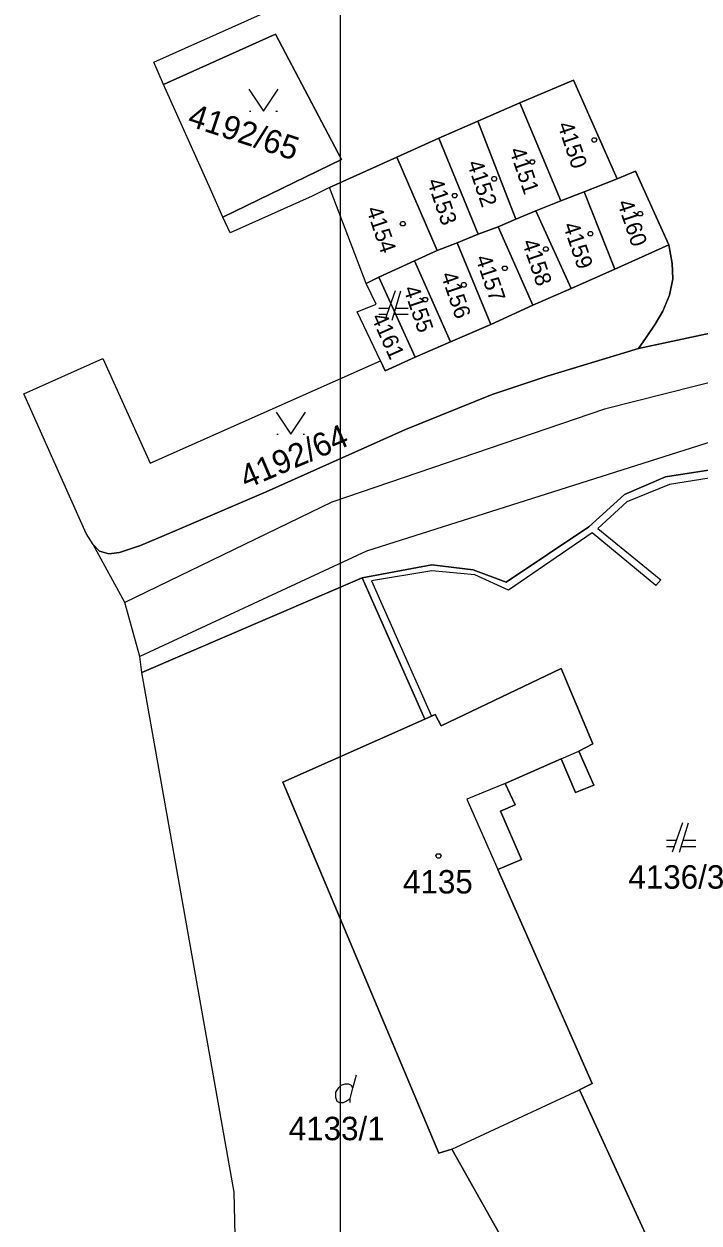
# Model space of a CAD drawing. Extents: x -263587 to -261993, y -1238795 to -1236748.
# Drawn here: x -263013.6 to -262967.6, y -1237873.1 to -1237791.2 of the extents above; entities that cross this region are included whole.
import ezdxf

# ---------------------------------------------------------------- set-up
doc = ezdxf.new("R2010")
doc.units = 0
doc.layers.add('Vrstva 1', color=7, linetype='Continuous')
doc.layers.add('Vrstva 51', color=7, linetype='Continuous')

msp = doc.modelspace()

# ---------------------------------------------------------------- linework, layer by layer
at = {"layer": 'Vrstva 1'}
for p, q in [((-263004.76, -1237793.79), (-262997.27, -1237790.45)), ((-263004.09, -1237795.31), (-262996.45, -1237791.89)), ((-262996.45, -1237791.89), (-263004.09, -1237795.31)), ((-262996.45, -1237791.89), (-262991.95, -1237800.44)), ((-262991.95, -1237800.44), (-262996.45, -1237791.89)), ((-263004.09, -1237795.31), (-263004.76, -1237793.79)), ((-262979.78, -1237796.57), (-262976.13, -1237795.03)), ((-262976.13, -1237795.03), (-262979.78, -1237796.57)), ((-262976.13, -1237795.03), (-262973.13, -1237801.75)), ((-262973.13, -1237801.75), (-262976.13, -1237795.03)), ((-263000.89, -1237802.47), (-263004.09, -1237795.31)), ((-262982.64, -1237797.83), (-262979.78, -1237796.57)), ((-262979.78, -1237796.57), (-262982.64, -1237797.83)), ((-262979.78, -1237796.57), (-262976.98, -1237803.27)), ((-262976.98, -1237803.27), (-262979.78, -1237796.57)), ((-262998.23, -1237797.13), (-262998.13, -1237797.13)), ((-262996.43, -1237797.13), (-262996.33, -1237797.13)), ((-262985.3, -1237798.99), (-262982.64, -1237797.83)), ((-262982.64, -1237797.83), (-262985.3, -1237798.99)), ((-262980.06, -1237804.52), (-262982.64, -1237797.83)), ((-262982.64, -1237797.83), (-262980.06, -1237804.52)), ((-262988.17, -1237800.27), (-262985.3, -1237798.99)), ((-262985.3, -1237798.99), (-262988.17, -1237800.27)), ((-262982.63, -1237805.53), (-262985.3, -1237798.99)), ((-262985.3, -1237798.99), (-262982.63, -1237805.53)), ((-262991.95, -1237800.44), (-263000.04, -1237804.37)), ((-263000.04, -1237804.37), (-262991.95, -1237800.44)), ((-262992.77, -1237802.36), (-262988.17, -1237800.27)), ((-262988.17, -1237800.27), (-262992.77, -1237802.36)), ((-262985.43, -1237806.66), (-262988.17, -1237800.27)), ((-262988.17, -1237800.27), (-262985.43, -1237806.66)), ((-262973.13, -1237801.75), (-262971.9, -1237801.23)), ((-262971.9, -1237801.23), (-262973.13, -1237801.75)), ((-262971.9, -1237801.23), (-262969.62, -1237806.27)), ((-262969.62, -1237806.27), (-262971.9, -1237801.23)), ((-263000.04, -1237804.37), (-263000.89, -1237802.47)), ((-262992.77, -1237802.36), (-262993.95, -1237802.95)), ((-262990.27, -1237808.9), (-262992.77, -1237802.36)), ((-262975.4, -1237802.64), (-262973.13, -1237801.75)), ((-262973.13, -1237801.75), (-262975.4, -1237802.64)), ((-262993.95, -1237802.95), (-262999.56, -1237805.45)), ((-262978.68, -1237803.95), (-262976.98, -1237803.27)), ((-262976.98, -1237803.27), (-262978.68, -1237803.95)), ((-262976.98, -1237803.27), (-262975.4, -1237802.64)), ((-262975.4, -1237802.64), (-262976.98, -1237803.27)), ((-262975.4, -1237802.64), (-262973.29, -1237807.93)), ((-262973.29, -1237807.93), (-262975.4, -1237802.64)), ((-262980.06, -1237804.52), (-262978.68, -1237803.95)), ((-262978.68, -1237803.95), (-262980.06, -1237804.52)), ((-262978.68, -1237803.95), (-262976.29, -1237809.24)), ((-262976.29, -1237809.24), (-262978.68, -1237803.95)), ((-262999.56, -1237805.45), (-263000.04, -1237804.37)), ((-262981.25, -1237805.03), (-262980.06, -1237804.52)), ((-262980.06, -1237804.52), (-262981.25, -1237805.03)), ((-262984.07, -1237806.14), (-262982.63, -1237805.53)), ((-262982.63, -1237805.53), (-262984.07, -1237806.14)), ((-262982.63, -1237805.53), (-262981.25, -1237805.03)), ((-262981.25, -1237805.03), (-262982.63, -1237805.53)), ((-262981.25, -1237805.03), (-262978.89, -1237810.4)), ((-262978.89, -1237810.4), (-262981.25, -1237805.03)), ((-262985.43, -1237806.66), (-262984.07, -1237806.14)), ((-262984.07, -1237806.14), (-262985.43, -1237806.66)), ((-262984.07, -1237806.14), (-262981.76, -1237811.7)), ((-262981.76, -1237811.7), (-262984.07, -1237806.14)), ((-262969.62, -1237806.27), (-262973.29, -1237807.93)), ((-262973.29, -1237807.93), (-262969.62, -1237806.27)), ((-262969.39, -1237807.55), (-262969.62, -1237806.27)), ((-262969.62, -1237806.27), (-262969.39, -1237807.55)), ((-262989.41, -1237808.48), (-262986.97, -1237807.36)), ((-262986.97, -1237807.36), (-262989.41, -1237808.48)), ((-262986.97, -1237807.36), (-262985.43, -1237806.66)), ((-262985.43, -1237806.66), (-262986.97, -1237807.36)), ((-262984.52, -1237812.89), (-262986.97, -1237807.36)), ((-262986.97, -1237807.36), (-262984.52, -1237812.89)), ((-262973.29, -1237807.93), (-262976.29, -1237809.24)), ((-262976.29, -1237809.24), (-262973.29, -1237807.93)), ((-262969.33, -1237808.6), (-262969.39, -1237807.55)), ((-262969.39, -1237807.55), (-262969.33, -1237808.6)), ((-262989.41, -1237808.48), (-262990.27, -1237808.9)), ((-262990.27, -1237808.9), (-262989.41, -1237808.48)), ((-262989.58, -1237810.31), (-262990.27, -1237808.9)), ((-262986.93, -1237813.93), (-262989.41, -1237808.48)), ((-262989.41, -1237808.48), (-262986.93, -1237813.93)), ((-262969.57, -1237809.7), (-262969.33, -1237808.6)), ((-262969.33, -1237808.6), (-262969.57, -1237809.7)), ((-262988.3, -1237809.41), (-262989, -1237811.41)), ((-262988.5, -1237811.41), (-262987.9, -1237809.41)), ((-262976.29, -1237809.24), (-262978.89, -1237810.4)), ((-262978.89, -1237810.4), (-262976.29, -1237809.24)), ((-262970.02, -1237810.81), (-262969.57, -1237809.7)), ((-262969.57, -1237809.7), (-262970.02, -1237810.81)), ((-262990.88, -1237810.85), (-262989.58, -1237810.31)), ((-262988.72, -1237810.61), (-262989.4, -1237810.61)), ((-262987.4, -1237810.61), (-262988.26, -1237810.61)), ((-262978.89, -1237810.4), (-262981.76, -1237811.7)), ((-262981.76, -1237811.7), (-262978.89, -1237810.4)), ((-262989.28, -1237814.19), (-262990.88, -1237810.85)), ((-262989.4, -1237811.01), (-262988.86, -1237811.01)), ((-262988.38, -1237811.01), (-262987.4, -1237811.01)), ((-262962.78, -1237811.44), (-262971.69, -1237813.34)), ((-262971.69, -1237813.34), (-262962.78, -1237811.44)), ((-262970.54, -1237811.68), (-262970.02, -1237810.81)), ((-262970.02, -1237810.81), (-262970.54, -1237811.68)), ((-262981.76, -1237811.7), (-262984.52, -1237812.89)), ((-262984.52, -1237812.89), (-262981.76, -1237811.7)), ((-262971.17, -1237812.59), (-262970.54, -1237811.68)), ((-262970.54, -1237811.68), (-262971.17, -1237812.59)), ((-262984.52, -1237812.89), (-262986.93, -1237813.93)), ((-262986.93, -1237813.93), (-262984.52, -1237812.89)), ((-262971.69, -1237813.34), (-262971.17, -1237812.59)), ((-262971.17, -1237812.59), (-262971.69, -1237813.34)), ((-262986.93, -1237813.93), (-262988.97, -1237814.88)), ((-262988.97, -1237814.88), (-262986.93, -1237813.93)), ((-262971.69, -1237813.34), (-262977.91, -1237815.24)), ((-262977.91, -1237815.24), (-262971.69, -1237813.34)), ((-263013.62, -1237816.45), (-263008.23, -1237814.03)), ((-263008.23, -1237814.03), (-263005.02, -1237821.19)), ((-263005.02, -1237821.19), (-262989.28, -1237814.19)), ((-262988.97, -1237814.88), (-262989.28, -1237814.19)), ((-262989.28, -1237814.19), (-262988.97, -1237814.88)), ((-262961.69, -1237814.36), (-262974.01, -1237817.5)), ((-262977.91, -1237815.24), (-262981.66, -1237816.49)), ((-262981.66, -1237816.49), (-262977.91, -1237815.24)), ((-263009.38, -1237825.99), (-263013.62, -1237816.45)), ((-262981.66, -1237816.49), (-262987.59, -1237818.88)), ((-262987.59, -1237818.88), (-262981.66, -1237816.49)), ((-262974.01, -1237817.5), (-262992.61, -1237823.84)), ((-262987.59, -1237818.88), (-262997.09, -1237823.13)), ((-262997.09, -1237823.13), (-262987.59, -1237818.88)), ((-262961.97, -1237818.2), (-262990.24, -1237827.18)), ((-262996.37, -1237819.2), (-262996.27, -1237819.2)), ((-262994.57, -1237819.2), (-262994.47, -1237819.2)), ((-262951.88, -1237819.28), (-262969.84, -1237822.12)), ((-262969.84, -1237822.12), (-262951.88, -1237819.28)), ((-262955.96, -1237820.42), (-262969.57, -1237822.64)), ((-262969.84, -1237822.12), (-262972.64, -1237823.32)), ((-262972.64, -1237823.32), (-262969.84, -1237822.12)), ((-262969.57, -1237822.64), (-262972.47, -1237823.83)), ((-262992.61, -1237823.84), (-263006.74, -1237830.7)), ((-262997.09, -1237823.13), (-263003.47, -1237825.88)), ((-263003.47, -1237825.88), (-262997.09, -1237823.13)), ((-262972.64, -1237823.32), (-262975.08, -1237825.53)), ((-262975.08, -1237825.53), (-262972.64, -1237823.32)), ((-262972.47, -1237823.83), (-262974.47, -1237825.64)), ((-263008.91, -1237826.74), (-263009.38, -1237825.99)), ((-263003.47, -1237825.88), (-263005.68, -1237826.8)), ((-263005.68, -1237826.8), (-263003.47, -1237825.88)), ((-262975.08, -1237825.53), (-262980.71, -1237829.31)), ((-262980.71, -1237829.31), (-262975.08, -1237825.53)), ((-262974.84, -1237825.94), (-262980.56, -1237829.86)), ((-262970.5, -1237829.54), (-262974.84, -1237825.94)), ((-262974.47, -1237825.64), (-262970.15, -1237829.14)), ((-263008.46, -1237827.19), (-263008.91, -1237826.74)), ((-263008.91, -1237826.74), (-263008.46, -1237827.19)), ((-263006.74, -1237830.7), (-263008.91, -1237826.74)), ((-263005.68, -1237826.8), (-263007.1, -1237827.29)), ((-263007.1, -1237827.29), (-263005.68, -1237826.8)), ((-263007.83, -1237827.37), (-263008.46, -1237827.19)), ((-263008.46, -1237827.19), (-263007.83, -1237827.37)), ((-263007.1, -1237827.29), (-263007.83, -1237827.37)), ((-263007.83, -1237827.37), (-263007.1, -1237827.29)), ((-262990.24, -1237827.18), (-263005.72, -1237834.39)), ((-262985.79, -1237828.13), (-262990.54, -1237829)), ((-262990.54, -1237829), (-262985.79, -1237828.13)), ((-262985.79, -1237828.53), (-262989.9, -1237829.22)), ((-262982.97, -1237828.46), (-262985.79, -1237828.13)), ((-262985.79, -1237828.13), (-262982.97, -1237828.46)), ((-262982.85, -1237828.81), (-262985.79, -1237828.53)), ((-262980.71, -1237829.31), (-262982.97, -1237828.46)), ((-262982.97, -1237828.46), (-262980.71, -1237829.31)), ((-263005.57, -1237835.48), (-262990.54, -1237829)), ((-262990.54, -1237829), (-263005.57, -1237835.48)), ((-262990.54, -1237829), (-262986.27, -1237838.67)), ((-262986.27, -1237838.67), (-262990.54, -1237829)), ((-262989.9, -1237829.22), (-262985.81, -1237838.45)), ((-262980.56, -1237829.86), (-262982.85, -1237828.81)), ((-262970.15, -1237829.14), (-262970.5, -1237829.54)), ((-263005.72, -1237834.39), (-263006.74, -1237830.7)), ((-263005.57, -1237835.48), (-263005.72, -1237834.39)), ((-262985.16, -1237839.13), (-262976.97, -1237835.21)), ((-262976.97, -1237835.21), (-262985.16, -1237839.13)), ((-262976.97, -1237835.21), (-262974.8, -1237840.35)), ((-262974.8, -1237840.35), (-262976.97, -1237835.21)), ((-262999.27, -1237870.97), (-263005.57, -1237835.48)), ((-262986.27, -1237838.67), (-262985.81, -1237838.45)), ((-262985.81, -1237838.45), (-262986.27, -1237838.67)), ((-262985.81, -1237838.45), (-262985.55, -1237838.34)), ((-262985.55, -1237838.34), (-262985.81, -1237838.45)), ((-262985.55, -1237838.34), (-262985.16, -1237839.13)), ((-262985.16, -1237839.13), (-262985.55, -1237838.34)), ((-262986.27, -1237838.67), (-262995.96, -1237842.96)), ((-262995.96, -1237842.96), (-262986.27, -1237838.67)), ((-262976.97, -1237841.37), (-262975.75, -1237840.84)), ((-262974.8, -1237840.35), (-262975.75, -1237840.84)), ((-262975.75, -1237840.84), (-262974.8, -1237840.35)), ((-262975.75, -1237840.84), (-262974.74, -1237843.17)), ((-262974.74, -1237843.17), (-262975.75, -1237840.84)), ((-262976.97, -1237841.37), (-262980.79, -1237843.05)), ((-262980.79, -1237843.05), (-262976.97, -1237841.37)), ((-262975.98, -1237843.68), (-262976.97, -1237841.37)), ((-262976.97, -1237841.37), (-262975.98, -1237843.68)), ((-262995.96, -1237842.96), (-262985.3, -1237868.3)), ((-262985.3, -1237868.3), (-262995.96, -1237842.96)), ((-262980.79, -1237843.05), (-262983.39, -1237844.13)), ((-262980.79, -1237843.05), (-262980.1, -1237844.51)), ((-262980.1, -1237844.51), (-262980.79, -1237843.05)), ((-262974.74, -1237843.17), (-262975.98, -1237843.68)), ((-262975.98, -1237843.68), (-262974.74, -1237843.17)), ((-262983.39, -1237844.13), (-262981.28, -1237848.92)), ((-262980.1, -1237844.51), (-262981.1, -1237844.94)), ((-262981.1, -1237844.94), (-262980.1, -1237844.51)), ((-262981.1, -1237844.94), (-262979.67, -1237848.25)), ((-262979.67, -1237848.25), (-262981.1, -1237844.94)), ((-262968.68, -1237845.75), (-262969.38, -1237847.75)), ((-262968.88, -1237847.75), (-262968.28, -1237845.75)), ((-262969.1, -1237846.95), (-262969.78, -1237846.95)), ((-262969.78, -1237847.35), (-262969.24, -1237847.35)), ((-262968.76, -1237847.35), (-262967.78, -1237847.35)), ((-262967.78, -1237846.95), (-262968.64, -1237846.95)), ((-262979.67, -1237848.25), (-262981.28, -1237848.92)), ((-262981.28, -1237848.92), (-262979.67, -1237848.25)), ((-262981.28, -1237848.92), (-262974.84, -1237863.54)), ((-262974.84, -1237863.54), (-262981.28, -1237848.92)), ((-262991.19, -1237863.86), (-262990.92, -1237862.96)), ((-262974.84, -1237863.54), (-262975.71, -1237863.99)), ((-262975.71, -1237863.99), (-262974.84, -1237863.54)), ((-262984.43, -1237868.02), (-262975.71, -1237863.99)), ((-262975.71, -1237863.99), (-262970.6, -1237875.13)), ((-262970.6, -1237875.13), (-262975.71, -1237863.99)), ((-262985.3, -1237868.3), (-262984.43, -1237868.02)), ((-262984.43, -1237868.02), (-262985.3, -1237868.3)), ((-262984.43, -1237868.02), (-262977.54, -1237880.26)), ((-262977.54, -1237880.26), (-262984.43, -1237868.02)), ((-262998.92, -1237888.78), (-262999.27, -1237870.97))]:
    msp.add_line(p, q, dxfattribs=at)
for points in [[(-262998.28, -1237795.63), (-262997.28, -1237797.13), (-262996.28, -1237795.63)], [(-262996.42, -1237817.7), (-262995.42, -1237819.2), (-262994.42, -1237817.7)], [(-262991.37, -1237864.85), (-262991.37, -1237864.58), (-262991.19, -1237863.86), (-262991.28, -1237863.68), (-262991.46, -1237863.59), (-262991.73, -1237863.59), (-262992, -1237863.68), (-262992.18, -1237863.86), (-262992.36, -1237864.13), (-262992.36, -1237864.49), (-262992.27, -1237864.76), (-262992.09, -1237864.85), (-262991.82, -1237864.85), (-262991.64, -1237864.76), (-262991.37, -1237864.58)]]:
    msp.add_lwpolyline(points, dxfattribs=at)
for points in [[(-262974.61, -1237798.95), (-262974.52, -1237799.1), (-262974.61, -1237799.25), (-262974.79, -1237799.25), (-262974.88, -1237799.1), (-262974.79, -1237798.95)], [(-262978.84, -1237800.46), (-262978.75, -1237800.61), (-262978.84, -1237800.76), (-262979.02, -1237800.76), (-262979.11, -1237800.61), (-262979.02, -1237800.46)], [(-262981.45, -1237801.61), (-262981.36, -1237801.76), (-262981.45, -1237801.91), (-262981.63, -1237801.91), (-262981.72, -1237801.76), (-262981.63, -1237801.61)], [(-262984.14, -1237802.76), (-262984.05, -1237802.91), (-262984.14, -1237803.06), (-262984.32, -1237803.06), (-262984.41, -1237802.91), (-262984.32, -1237802.76)], [(-262971.48, -1237803.99), (-262971.39, -1237804.14), (-262971.48, -1237804.29), (-262971.66, -1237804.29), (-262971.75, -1237804.14), (-262971.66, -1237803.99)], [(-262987.67, -1237804.68), (-262987.58, -1237804.83), (-262987.67, -1237804.98), (-262987.85, -1237804.98), (-262987.94, -1237804.83), (-262987.85, -1237804.68)], [(-262974.88, -1237805.36), (-262974.79, -1237805.51), (-262974.88, -1237805.66), (-262975.06, -1237805.66), (-262975.15, -1237805.51), (-262975.06, -1237805.36)], [(-262977.91, -1237806.41), (-262977.82, -1237806.56), (-262977.91, -1237806.71), (-262978.09, -1237806.71), (-262978.18, -1237806.56), (-262978.09, -1237806.41)], [(-262980.72, -1237807.72), (-262980.63, -1237807.87), (-262980.72, -1237808.02), (-262980.9, -1237808.02), (-262980.99, -1237807.87), (-262980.9, -1237807.72)], [(-262983.51, -1237808.85), (-262983.42, -1237809), (-262983.51, -1237809.15), (-262983.69, -1237809.15), (-262983.78, -1237809), (-262983.69, -1237808.85)], [(-262986.16, -1237809.86), (-262986.07, -1237810.01), (-262986.16, -1237810.16), (-262986.34, -1237810.16), (-262986.43, -1237810.01), (-262986.34, -1237809.86)], [(-262985.25, -1237847.85), (-262985.16, -1237848), (-262985.25, -1237848.15), (-262985.43, -1237848.15), (-262985.52, -1237848), (-262985.43, -1237847.85)]]:
    msp.add_lwpolyline(points, close=True, dxfattribs=at)
at = {"layer": 'Vrstva 51'}
msp.add_lwpolyline([(-262992.03, -1237088.09), (-262695.03, -1237088.09), (-262695.03, -1238768.09), (-262992.03, -1238768.09)], close=True, dxfattribs=at)

# ---------------------------------------------------------------- texts
at = {"layer": 'Vrstva 1'}
for s, height, rotation, p in [('4192/65', 1.6, 341.76932, (-263002.536, -1237798.104)), ('4150', 1.1, 288.71343, (-262977.232, -1237798.065)), ('4151', 1.1, 288.71343, (-262980.515, -1237799.813)), ('4152', 1.1, 288.71343, (-262983.397, -1237800.69)), ('4153', 1.1, 288.71343, (-262986.127, -1237801.93)), ('4160', 1.1, 288.71343, (-262973.152, -1237803.386)), ('4154', 1.1, 288.71343, (-262990.277, -1237803.84)), ('4159', 1.1, 288.71343, (-262976.848, -1237804.926)), ('4158', 1.1, 288.71343, (-262979.647, -1237806.08)), ('4157', 1.1, 288.71343, (-262982.827, -1237807.16)), ('4156', 1.1, 288.71343, (-262985.187, -1237808.311)), ('4155', 1.1, 288.71343, (-262987.737, -1237809.26)), ('4161', 1.1, 293.98464, (-262989.947, -1237811.215)), ('4192/64', 1.6, 23.0329, (-262998.459, -1237822.955))]:
    msp.add_text(s, height=height, rotation=rotation, dxfattribs=at).set_placement(p)
for s, p in [('4135', (-262987.754, -1237850.57)), ('4136/3', (-262972.374, -1237850.24)), ('4133/1', (-262995.551, -1237867.42))]:
    msp.add_text(s, height=1.6, dxfattribs=at).set_placement(p)

doc.saveas('drawing.dxf')
